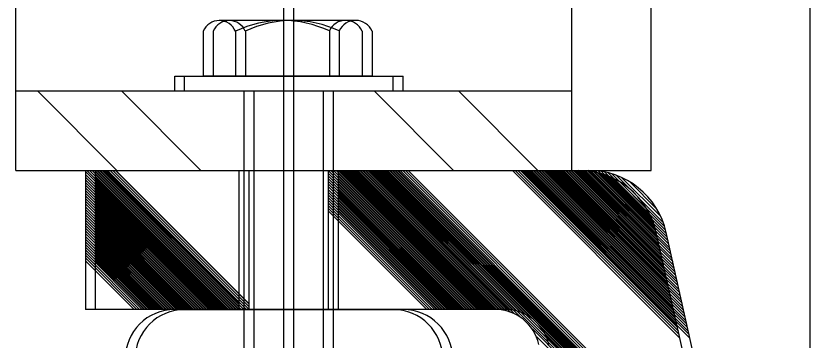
# Model space of a CAD drawing. Extents: x 22388.1 to 22405.7, y 22369.6 to 22390.4.
# Drawn here: x 22395.9203 to 22396.1287, y 22375.9022 to 22375.9872 of the extents above; entities that cross this region are included whole.
import ezdxf

# ---------------------------------------------------------------- set-up
doc = ezdxf.new("R2010")
doc.units = 0
for name, color, linetype in [('Level 1', 7, 'Continuous'), ('Level 2', 7, 'Continuous'), ('Level 44', 7, 'Continuous'), ('Level 7', 7, 'Continuous')]:
    doc.layers.add(name, color=color, linetype=linetype)

msp = doc.modelspace()

# ---------------------------------------------------------------- linework, layer by layer
at = {"layer": 'Level 1'}
for p, q in [((22395.990640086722, 22375.81833019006), (22395.990640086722, 22376.024226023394)), ((22395.99324425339, 22375.834741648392), (22395.99324425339, 22376.024226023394)), ((22396.006910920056, 22375.985976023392), (22395.973660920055, 22375.985976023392)), ((22396.009515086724, 22375.985976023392), (22395.976265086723, 22375.985976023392)), ((22395.96949425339, 22375.983163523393), (22395.96949425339, 22375.971403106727)), ((22395.972098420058, 22375.983163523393), (22395.972098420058, 22375.971403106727)), ((22395.977910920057, 22375.98320519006), (22395.977910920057, 22375.971403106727)), ((22395.980515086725, 22375.98320519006), (22395.980515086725, 22375.971403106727)), ((22396.00255675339, 22375.98326769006), (22396.00255675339, 22375.971403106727)), ((22396.005160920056, 22375.98326769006), (22396.005160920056, 22375.971403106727)), ((22396.011160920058, 22375.983163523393), (22396.011160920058, 22375.971403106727)), ((22396.013765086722, 22375.983163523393), (22396.013765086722, 22375.971403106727)), ((22395.96199425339, 22375.971403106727), (22396.019285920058, 22375.971403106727)), ((22395.96199425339, 22375.967496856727), (22395.96199425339, 22375.971403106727)), ((22395.964598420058, 22375.971403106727), (22396.021890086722, 22375.971403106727)), ((22395.964598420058, 22375.967496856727), (22395.964598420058, 22375.971403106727)), ((22396.011160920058, 22375.971403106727), (22395.96949425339, 22375.971403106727)), ((22396.013765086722, 22375.971403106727), (22395.972098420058, 22375.971403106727)), ((22396.019285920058, 22375.967496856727), (22396.019285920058, 22375.971403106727)), ((22396.021890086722, 22375.967496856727), (22396.021890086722, 22375.971403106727)), ((22395.946785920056, 22375.946663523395), (22395.92596300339, 22375.967496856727)), ((22395.946785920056, 22375.946663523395), (22395.92596300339, 22375.967496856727)), ((22395.968879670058, 22375.946663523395), (22395.94805675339, 22375.967496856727)), ((22395.980223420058, 22375.897184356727), (22395.980223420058, 22375.967496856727)), ((22395.982827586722, 22375.897184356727), (22395.982827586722, 22375.967496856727)), ((22396.00105675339, 22375.897184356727), (22396.00105675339, 22375.967496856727)), ((22396.003660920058, 22375.897184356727), (22396.003660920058, 22375.967496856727)), ((22396.035160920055, 22375.946663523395), (22396.01433800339, 22375.967496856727)), ((22396.035160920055, 22375.946663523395), (22396.01433800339, 22375.967496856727)), ((22396.057254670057, 22375.946663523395), (22396.03643175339, 22375.967496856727)), ((22396.057254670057, 22375.946663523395), (22396.03643175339, 22375.967496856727)), ((22395.974702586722, 22375.91020519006), (22395.93855675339, 22375.94633019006)), ((22395.975410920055, 22375.91020519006), (22395.938952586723, 22375.946663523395)), ((22395.97611925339, 22375.91020519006), (22395.939660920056, 22375.946663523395)), ((22395.976827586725, 22375.91020519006), (22395.94036925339, 22375.946663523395)), ((22395.977535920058, 22375.91020519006), (22395.94107758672, 22375.946663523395)), ((22395.978223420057, 22375.91020519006), (22395.94176508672, 22375.946663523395)), ((22395.97893175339, 22375.91020519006), (22395.94247342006, 22375.946663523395)), ((22395.97893175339, 22375.910913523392), (22395.94318175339, 22375.946663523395)), ((22395.97893175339, 22375.91162185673), (22395.943890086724, 22375.946663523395)), ((22395.97893175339, 22375.91167394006), (22395.943942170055, 22375.946663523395)), ((22396.03871300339, 22375.91020519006), (22396.002254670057, 22375.946663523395)), ((22396.038004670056, 22375.91020519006), (22396.00236925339, 22375.945840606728)), ((22396.03942133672, 22375.91020519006), (22396.00296300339, 22375.946663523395)), ((22396.04012967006, 22375.91020519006), (22396.003671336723, 22375.946663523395)), ((22396.04083800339, 22375.91020519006), (22396.004379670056, 22375.946663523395)), ((22396.041546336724, 22375.91020519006), (22396.00508800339, 22375.946663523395)), ((22396.042254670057, 22375.91020519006), (22396.00579633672, 22375.946663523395)), ((22396.04296300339, 22375.91020519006), (22396.00650467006, 22375.946663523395)), ((22396.043660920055, 22375.91020519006), (22396.007202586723, 22375.946663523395)), ((22396.044369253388, 22375.91020519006), (22396.007910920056, 22375.946663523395)), ((22396.045077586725, 22375.91020519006), (22396.00861925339, 22375.946663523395)), ((22396.045785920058, 22375.91020519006), (22396.009327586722, 22375.946663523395)), ((22396.04649425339, 22375.91020519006), (22396.010035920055, 22375.946663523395)), ((22396.047202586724, 22375.91020519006), (22396.01074425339, 22375.946663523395)), ((22396.047910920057, 22375.91020519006), (22396.011452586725, 22375.946663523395)), ((22396.048952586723, 22375.90986144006), (22396.012160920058, 22375.946663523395)), ((22396.04996300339, 22375.909559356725), (22396.01286925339, 22375.946663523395)), ((22396.05114008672, 22375.90909060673), (22396.013567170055, 22375.946663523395)), ((22396.052796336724, 22375.90814269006), (22396.01427550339, 22375.946663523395)), ((22396.125160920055, 22375.836476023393), (22396.01498383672, 22375.946663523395)), ((22396.125285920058, 22375.837069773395), (22396.015692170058, 22375.946663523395)), ((22396.125390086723, 22375.837663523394), (22396.01640050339, 22375.946663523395)), ((22396.12549425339, 22375.838267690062), (22396.017108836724, 22375.946663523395)), ((22396.125598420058, 22375.838882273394), (22396.017817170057, 22375.946663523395)), ((22396.12568175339, 22375.839496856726), (22396.01852550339, 22375.946663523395)), ((22396.125765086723, 22375.840121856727), (22396.019223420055, 22375.946663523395)), ((22396.125827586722, 22375.840757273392), (22396.01993175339, 22375.946663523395)), ((22396.12589008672, 22375.841403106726), (22396.020640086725, 22375.946663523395)), ((22396.05055675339, 22375.946663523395), (22396.09449425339, 22375.902715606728)), ((22396.051254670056, 22375.946663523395), (22396.094296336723, 22375.90361144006)), ((22396.05196300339, 22375.946663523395), (22396.094098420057, 22375.90451769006)), ((22396.05267133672, 22375.946663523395), (22396.093890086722, 22375.905434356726)), ((22396.05337967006, 22375.946663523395), (22396.09368175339, 22375.906351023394)), ((22396.05408800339, 22375.946663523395), (22396.093473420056, 22375.90726769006)), ((22396.054796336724, 22375.946663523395), (22396.09327550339, 22375.90817394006)), ((22396.05549425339, 22375.946663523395), (22396.093077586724, 22375.909069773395)), ((22396.056202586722, 22375.946663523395), (22396.09286925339, 22375.909996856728)), ((22396.056910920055, 22375.946663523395), (22396.092660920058, 22375.910903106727)), ((22396.05761925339, 22375.946663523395), (22396.09246300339, 22375.911809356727)), ((22396.058327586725, 22375.946663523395), (22396.092254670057, 22375.912726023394)), ((22396.059035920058, 22375.946663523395), (22396.09180675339, 22375.913871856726)), ((22396.05974425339, 22375.946663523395), (22396.091848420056, 22375.91454894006)), ((22396.060452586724, 22375.946663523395), (22396.091640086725, 22375.915465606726)), ((22396.06115050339, 22375.946663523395), (22396.091442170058, 22375.91637185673)), ((22396.06185883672, 22375.946663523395), (22396.091244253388, 22375.91727810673)), ((22396.062567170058, 22375.946663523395), (22396.091035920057, 22375.918184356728)), ((22396.06327550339, 22375.946663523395), (22396.090827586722, 22375.919101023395)), ((22396.09061925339, 22375.92001769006), (22396.063983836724, 22375.946663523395)), ((22396.090421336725, 22375.920934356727), (22396.064692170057, 22375.946663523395)), ((22396.090223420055, 22375.921840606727), (22396.06540050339, 22375.946663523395)), ((22396.090015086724, 22375.922746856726), (22396.066108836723, 22375.946663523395)), ((22396.08980675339, 22375.923663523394), (22396.066817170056, 22375.946663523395)), ((22396.089608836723, 22375.92455935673), (22396.06761925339, 22375.94654894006)), ((22396.089410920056, 22375.925476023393), (22396.068223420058, 22375.946663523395)), ((22396.08920258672, 22375.926382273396), (22396.068952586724, 22375.94664269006)), ((22396.08899425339, 22375.927288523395), (22396.06971300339, 22375.94658019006)), ((22396.088785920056, 22375.928215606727), (22396.070504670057, 22375.946496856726)), ((22396.08858800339, 22375.929121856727), (22396.071327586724, 22375.94639269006)), ((22396.08837967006, 22375.93004894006), (22396.07220258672, 22375.946226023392)), ((22396.088160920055, 22375.930965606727), (22396.07311925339, 22375.94601769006)), ((22395.97399425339, 22375.91020519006), (22395.93855675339, 22375.94562185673)), ((22395.973285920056, 22375.91020519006), (22395.93855675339, 22375.944913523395)), ((22395.972577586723, 22375.91020519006), (22395.93855675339, 22375.94420519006)), ((22396.03730675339, 22375.91020519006), (22396.00236925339, 22375.94514269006)), ((22396.036598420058, 22375.91020519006), (22396.00236925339, 22375.944434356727)), ((22396.087890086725, 22375.931934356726), (22396.074077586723, 22375.945746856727)), ((22396.087535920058, 22375.932996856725), (22396.07515050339, 22375.945382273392)), ((22396.086890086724, 22375.934559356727), (22396.07671300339, 22375.944736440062)), ((22395.97186925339, 22375.91020519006), (22395.93855675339, 22375.94351769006)), ((22395.971160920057, 22375.91020519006), (22395.93855675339, 22375.942809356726)), ((22395.970452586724, 22375.91020519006), (22395.93855675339, 22375.942101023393)), ((22396.035890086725, 22375.91020519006), (22396.00236925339, 22375.943726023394)), ((22396.03518175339, 22375.91020519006), (22396.00236925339, 22375.94301769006)), ((22396.034473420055, 22375.91020519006), (22396.00236925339, 22375.942309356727)), ((22396.085848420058, 22375.936528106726), (22396.07868175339, 22375.94370519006)), ((22395.96974425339, 22375.91020519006), (22395.93855675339, 22375.94139269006)), ((22395.969035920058, 22375.91020519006), (22395.93855675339, 22375.940684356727)), ((22395.968327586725, 22375.91020519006), (22395.93855675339, 22375.939976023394)), ((22396.033765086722, 22375.91020519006), (22396.00236925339, 22375.941601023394)), ((22396.03305675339, 22375.91020519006), (22396.00236925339, 22375.94089269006)), ((22396.032348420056, 22375.91020519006), (22396.00236925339, 22375.94018435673)), ((22395.96761925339, 22375.91020519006), (22395.93855675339, 22375.93926769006)), ((22395.966910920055, 22375.91020519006), (22395.93855675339, 22375.938559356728)), ((22395.966202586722, 22375.91020519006), (22395.93855675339, 22375.937851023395)), ((22396.031640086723, 22375.91020519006), (22396.00236925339, 22375.939476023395)), ((22396.030942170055, 22375.91020519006), (22396.00236925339, 22375.938778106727)), ((22396.030233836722, 22375.91020519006), (22396.00236925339, 22375.938069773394)), ((22395.965515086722, 22375.91020519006), (22395.93855675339, 22375.93714269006)), ((22395.96480675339, 22375.91020519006), (22395.93855675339, 22375.93643435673)), ((22395.964098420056, 22375.91020519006), (22395.93855675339, 22375.935726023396)), ((22396.02952550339, 22375.91020519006), (22396.00236925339, 22375.93736144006)), ((22396.028817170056, 22375.91020519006), (22396.00236925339, 22375.936653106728)), ((22396.028108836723, 22375.91020519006), (22396.00236925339, 22375.935944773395)), ((22395.963390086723, 22375.91020519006), (22395.93855675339, 22375.93501769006)), ((22395.96268175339, 22375.91020519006), (22395.93855675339, 22375.934309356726)), ((22395.961973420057, 22375.91020519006), (22395.93855675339, 22375.933601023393)), ((22395.961265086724, 22375.91020519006), (22395.93855675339, 22375.93289269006)), ((22395.96055675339, 22375.91020519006), (22395.93855675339, 22375.932184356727)), ((22395.959848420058, 22375.91020519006), (22395.93855675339, 22375.931496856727)), ((22395.959140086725, 22375.91020519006), (22395.93855675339, 22375.930788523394)), ((22395.958431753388, 22375.91020519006), (22395.93855675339, 22375.93008019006)), ((22395.957723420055, 22375.91020519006), (22395.93855675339, 22375.929371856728)), ((22395.957015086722, 22375.91020519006), (22395.93855675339, 22375.928663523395)), ((22395.95630675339, 22375.91020519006), (22395.93855675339, 22375.92795519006)), ((22395.955598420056, 22375.91020519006), (22395.93855675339, 22375.92724685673)), ((22395.954890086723, 22375.91020519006), (22395.93855675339, 22375.926538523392)), ((22395.95418175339, 22375.91020519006), (22395.93855675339, 22375.92583019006)), ((22395.95349425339, 22375.91020519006), (22395.93855675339, 22375.925121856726)), ((22395.952785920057, 22375.91020519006), (22395.93855675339, 22375.924413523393)), ((22395.952077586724, 22375.91020519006), (22395.93855675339, 22375.92370519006)), ((22395.95136925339, 22375.91020519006), (22395.93855675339, 22375.922996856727)), ((22396.125035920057, 22375.835892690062), (22396.05580675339, 22375.905121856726)), ((22396.124858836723, 22375.835163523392), (22396.056973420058, 22375.903038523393))]:
    msp.add_line(p, q, dxfattribs=at)
for centre, radius, start, end in [((22395.9736933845, 22375.981377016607), 0.0045578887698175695, 22.37504722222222, 157.199475), ((22395.97629755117, 22375.9813770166), 0.0045578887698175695, 22.37504722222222, 157.199475), ((22395.99032827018, 22375.9575155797), 0.028450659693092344, 64.55188333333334, 115.88400277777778), ((22395.992932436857, 22375.9575155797), 0.028450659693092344, 64.55188333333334, 115.88400277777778), ((22396.00684687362, 22375.98129875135), 0.004688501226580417, 23.167538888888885, 155.99908888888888), ((22396.0094510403, 22375.98129875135), 0.004688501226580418, 23.167538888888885, 155.99908888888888)]:
    msp.add_arc(centre, radius, start, end, dxfattribs=at)
at = {"layer": 'Level 2'}
for p, q in [((22395.920327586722, 22375.946663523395), (22395.920327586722, 22376.321663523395)), ((22396.08699425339, 22375.946663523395), (22396.08699425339, 22376.321663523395)), ((22396.066160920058, 22375.946663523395), (22396.066160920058, 22376.30083019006)), ((22396.066160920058, 22375.946663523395), (22396.066160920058, 22376.27489595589)), ((22396.08699425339, 22375.946663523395), (22396.08699425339, 22376.27489595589)), ((22395.920327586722, 22375.946663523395), (22395.920327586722, 22376.12836132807)), ((22395.920327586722, 22375.967496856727), (22396.066160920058, 22375.967496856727)), ((22395.920327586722, 22375.967496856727), (22396.066160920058, 22375.967496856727)), ((22395.968879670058, 22375.946663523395), (22395.94805675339, 22375.967496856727)), ((22395.920327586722, 22375.946663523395), (22396.08699425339, 22375.946663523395)), ((22395.920327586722, 22375.946663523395), (22396.08699425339, 22375.946663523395)), ((22395.93855675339, 22375.946663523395), (22395.93855675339, 22375.91020519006)), ((22395.941160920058, 22375.946663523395), (22395.941160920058, 22375.91020519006)), ((22395.941160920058, 22375.946663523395), (22396.07057237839, 22375.946663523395)), ((22395.97893175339, 22375.91020519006), (22395.97893175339, 22375.946663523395)), ((22395.98152550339, 22375.91020519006), (22395.98152550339, 22375.946663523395)), ((22396.00236925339, 22375.91020519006), (22396.00236925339, 22375.946663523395)), ((22396.00496300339, 22375.91020519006), (22396.00496300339, 22375.946663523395)), ((22396.09733800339, 22375.890028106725), (22396.08830675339, 22375.930371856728)), ((22396.099936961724, 22375.89003331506), (22396.090905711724, 22375.930382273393)), ((22396.046077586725, 22375.91020519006), (22395.93855675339, 22375.91020519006)), ((22396.048671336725, 22375.91020519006), (22395.941160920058, 22375.91020519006)), ((22395.96199425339, 22375.91020519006), (22396.019285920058, 22375.91020519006)), ((22395.964598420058, 22375.91020519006), (22396.021890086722, 22375.91020519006))]:
    msp.add_line(p, q, dxfattribs=at)
for centre, radius, start, end in [((22396.06797544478, 22375.925828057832), 0.020833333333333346, 12.617327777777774, 90), ((22396.07057440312, 22375.92583151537), 0.020833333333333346, 12.617327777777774, 90), ((22395.96199815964, 22375.897175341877), 0.013020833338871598, 90.00000000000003, 179.99999722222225), ((22395.964602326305, 22375.89717534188), 0.013020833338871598, 90.00000000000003, 179.99999722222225), ((22396.019289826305, 22375.897175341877), 0.013020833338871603, 0, 89.99999722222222), ((22396.021893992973, 22375.89717534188), 0.013020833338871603, 0, 89.99999722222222), ((22396.046072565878, 22375.898484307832), 0.01171875, 12.619419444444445, 90.00000000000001), ((22396.0486715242, 22375.89848776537), 0.01171875, 12.619419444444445, 90.00000000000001)]:
    msp.add_arc(centre, radius, start, end, dxfattribs=at)
at = {"layer": 'Level 44'}
for p, q in [((22395.977296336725, 22375.91020519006), (22395.941160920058, 22375.946340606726)), ((22395.978004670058, 22375.91020519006), (22395.941546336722, 22375.946663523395)), ((22395.97871300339, 22375.91020519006), (22395.942254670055, 22375.946663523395)), ((22395.979421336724, 22375.91020519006), (22395.94296300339, 22375.946663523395)), ((22395.980129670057, 22375.91020519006), (22395.943671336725, 22375.946663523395)), ((22395.98082758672, 22375.91020519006), (22395.94436925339, 22375.946663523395)), ((22395.98152550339, 22375.910215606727), (22395.945077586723, 22375.946663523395)), ((22395.98152550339, 22375.91092394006), (22395.945785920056, 22375.946663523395)), ((22395.98152550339, 22375.911632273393), (22395.94649425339, 22375.946663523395)), ((22395.98152550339, 22375.911679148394), (22395.94654112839, 22375.946663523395)), ((22396.041311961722, 22375.91020519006), (22396.00485362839, 22375.946663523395)), ((22396.04060362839, 22375.91020519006), (22396.00496300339, 22375.945845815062)), ((22396.042020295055, 22375.91020519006), (22396.005561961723, 22375.946663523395)), ((22396.04272862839, 22375.91020519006), (22396.006270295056, 22375.946663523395)), ((22396.043436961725, 22375.91020519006), (22396.00697862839, 22375.946663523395)), ((22396.044145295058, 22375.91020519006), (22396.007686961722, 22375.946663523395)), ((22396.04485362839, 22375.91020519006), (22396.008395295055, 22375.946663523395)), ((22396.045561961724, 22375.91020519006), (22396.00910362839, 22375.946663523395)), ((22396.04625987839, 22375.91020519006), (22396.009801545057, 22375.946663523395)), ((22396.046968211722, 22375.91020519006), (22396.01050987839, 22375.946663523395)), ((22396.047676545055, 22375.91020519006), (22396.011218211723, 22375.946663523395)), ((22396.04838487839, 22375.91020519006), (22396.011926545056, 22375.946663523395)), ((22396.049093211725, 22375.91020519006), (22396.01263487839, 22375.946663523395)), ((22396.049801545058, 22375.91020519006), (22396.01334321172, 22375.946663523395)), ((22396.05050987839, 22375.91020519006), (22396.014051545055, 22375.946663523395)), ((22396.05155675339, 22375.909866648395), (22396.01475987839, 22375.946663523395)), ((22396.052561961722, 22375.909569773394), (22396.015468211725, 22375.946663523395)), ((22396.053733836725, 22375.90909581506), (22396.01616612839, 22375.946663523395)), ((22396.055395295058, 22375.90814269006), (22396.016874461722, 22375.946663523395)), ((22396.12775987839, 22375.83648644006), (22396.017582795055, 22375.946663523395)), ((22396.127879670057, 22375.837074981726), (22396.01829112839, 22375.946663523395)), ((22396.12799425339, 22375.83766873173), (22396.018999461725, 22375.946663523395)), ((22396.128098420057, 22375.838272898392), (22396.019707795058, 22375.946663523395)), ((22396.128192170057, 22375.83888748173), (22396.02041612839, 22375.946663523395)), ((22396.12828592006, 22375.83950206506), (22396.021124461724, 22375.946663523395)), ((22396.128364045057, 22375.840121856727), (22396.02182237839, 22375.946663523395)), ((22396.12843175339, 22375.840762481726), (22396.02253071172, 22375.946663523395)), ((22396.12849425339, 22375.84140831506), (22396.02323904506, 22375.946663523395)), ((22396.053155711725, 22375.946663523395), (22396.097098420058, 22375.902720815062)), ((22396.05385362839, 22375.946663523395), (22396.096895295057, 22375.903616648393)), ((22396.054561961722, 22375.946663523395), (22396.096692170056, 22375.904528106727)), ((22396.055270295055, 22375.946663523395), (22396.096489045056, 22375.905444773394)), ((22396.05597862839, 22375.946663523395), (22396.096280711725, 22375.906361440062)), ((22396.056686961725, 22375.946663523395), (22396.096077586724, 22375.90726769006)), ((22396.057395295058, 22375.946663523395), (22396.095874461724, 22375.908179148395)), ((22396.058093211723, 22375.946663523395), (22396.095676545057, 22375.909074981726)), ((22396.058801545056, 22375.946663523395), (22396.095468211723, 22375.909996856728)), ((22396.05950987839, 22375.946663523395), (22396.095265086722, 22375.91090831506)), ((22396.06021821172, 22375.946663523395), (22396.09506196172, 22375.91181456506)), ((22396.060926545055, 22375.946663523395), (22396.09485362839, 22375.91273644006)), ((22396.06163487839, 22375.946663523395), (22396.094410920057, 22375.913882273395)), ((22396.062343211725, 22375.946663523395), (22396.09444737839, 22375.914554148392)), ((22396.063051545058, 22375.946663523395), (22396.09424425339, 22375.91547081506)), ((22396.063749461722, 22375.946663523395), (22396.09404112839, 22375.91637185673)), ((22396.064457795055, 22375.946663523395), (22396.09383800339, 22375.91728331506)), ((22396.06516612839, 22375.946663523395), (22396.09363487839, 22375.91818956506)), ((22396.065874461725, 22375.946663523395), (22396.09343175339, 22375.919101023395)), ((22396.093223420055, 22375.920022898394), (22396.066582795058, 22375.946663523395)), ((22396.093020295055, 22375.920934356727), (22396.06729112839, 22375.946663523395)), ((22396.092817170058, 22375.92184581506), (22396.067999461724, 22375.946663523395)), ((22396.092614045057, 22375.922757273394), (22396.068707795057, 22375.946663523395)), ((22396.092405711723, 22375.923673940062), (22396.06941612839, 22375.946663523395)), ((22396.092207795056, 22375.924569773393), (22396.070223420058, 22375.946554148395)), ((22396.092004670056, 22375.925476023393), (22396.07082237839, 22375.946663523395)), ((22396.091801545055, 22375.926387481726), (22396.071551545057, 22375.94664269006)), ((22396.091593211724, 22375.92729894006), (22396.072311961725, 22375.946590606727)), ((22396.091390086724, 22375.92822081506), (22396.07310362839, 22375.946507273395)), ((22396.091186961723, 22375.929132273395), (22396.073926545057, 22375.94639269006)), ((22396.09097862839, 22375.930054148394), (22396.074796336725, 22375.946231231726)), ((22396.090765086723, 22375.93097081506), (22396.075718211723, 22375.94601769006)), ((22395.97658800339, 22375.91020519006), (22395.941160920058, 22375.945632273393)), ((22395.975879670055, 22375.91020519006), (22395.941160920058, 22375.94492394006)), ((22395.975171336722, 22375.91020519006), (22395.941160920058, 22375.944215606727)), ((22396.039905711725, 22375.91020519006), (22396.00496300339, 22375.945147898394)), ((22396.03919737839, 22375.91020519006), (22396.00496300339, 22375.94443956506)), ((22396.09049425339, 22375.931934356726), (22396.07668175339, 22375.945746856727)), ((22396.09013487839, 22375.93300206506), (22396.077749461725, 22375.945387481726)), ((22396.089489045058, 22375.93456456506), (22396.079311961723, 22375.944741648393)), ((22395.974473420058, 22375.91020519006), (22395.941160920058, 22375.94351769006)), ((22395.973765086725, 22375.91020519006), (22395.941160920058, 22375.942809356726)), ((22395.97305675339, 22375.91020519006), (22395.941160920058, 22375.942101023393)), ((22396.038489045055, 22375.91020519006), (22396.00496300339, 22375.943731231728)), ((22396.037780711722, 22375.91020519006), (22396.00496300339, 22375.943022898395)), ((22396.03707237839, 22375.91020519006), (22396.00496300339, 22375.94231456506)), ((22396.08844737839, 22375.93653331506), (22396.08127550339, 22375.94370519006)), ((22395.972348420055, 22375.91020519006), (22395.941160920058, 22375.94139269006)), ((22395.971640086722, 22375.91020519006), (22395.941160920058, 22375.940684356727)), ((22395.97093175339, 22375.91020519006), (22395.941160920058, 22375.939976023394)), ((22396.036364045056, 22375.91020519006), (22396.00496300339, 22375.94160623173)), ((22396.035655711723, 22375.91020519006), (22396.00496300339, 22375.940897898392)), ((22396.03494737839, 22375.91020519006), (22396.00496300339, 22375.94018956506)), ((22395.970223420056, 22375.91020519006), (22395.941160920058, 22375.93926769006)), ((22395.969515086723, 22375.91020519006), (22395.941160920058, 22375.938559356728)), ((22395.96880675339, 22375.91020519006), (22395.941160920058, 22375.937851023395)), ((22396.034239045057, 22375.91020519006), (22396.00496300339, 22375.939481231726)), ((22396.03354112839, 22375.91020519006), (22396.00496300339, 22375.93878331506)), ((22396.032832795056, 22375.91020519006), (22396.00496300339, 22375.93807498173)), ((22395.96810883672, 22375.91020519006), (22395.941160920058, 22375.937153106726)), ((22395.96740050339, 22375.91020519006), (22395.941160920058, 22375.936444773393)), ((22395.966692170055, 22375.91020519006), (22395.941160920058, 22375.93573644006)), ((22396.032124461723, 22375.91020519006), (22396.00496300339, 22375.937366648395)), ((22396.03141612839, 22375.91020519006), (22396.00496300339, 22375.936658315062)), ((22396.030707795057, 22375.91020519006), (22396.00496300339, 22375.935949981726)), ((22395.965983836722, 22375.91020519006), (22395.941160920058, 22375.935028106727)), ((22395.96527550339, 22375.91020519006), (22395.941160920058, 22375.934319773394)), ((22395.964567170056, 22375.91020519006), (22395.941160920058, 22375.93361144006)), ((22395.963858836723, 22375.91020519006), (22395.941160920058, 22375.93290310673)), ((22395.96315050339, 22375.91020519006), (22395.941160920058, 22375.932194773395)), ((22395.962452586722, 22375.91020519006), (22395.941160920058, 22375.931496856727)), ((22395.96174425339, 22375.91020519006), (22395.941160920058, 22375.930788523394)), ((22395.961035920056, 22375.91020519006), (22395.941160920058, 22375.93008019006)), ((22395.960327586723, 22375.91020519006), (22395.941160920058, 22375.929371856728)), ((22395.95961925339, 22375.91020519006), (22395.941160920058, 22375.928663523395)), ((22395.958910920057, 22375.91020519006), (22395.941160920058, 22375.92795519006)), ((22395.958202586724, 22375.91020519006), (22395.941160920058, 22375.92724685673)), ((22395.95749425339, 22375.91020519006), (22395.941160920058, 22375.926538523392)), ((22395.956785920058, 22375.91020519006), (22395.941160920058, 22375.92583019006)), ((22395.95608800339, 22375.91020519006), (22395.941160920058, 22375.925132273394)), ((22395.955379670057, 22375.91020519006), (22395.941160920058, 22375.92442394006)), ((22395.954671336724, 22375.91020519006), (22395.941160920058, 22375.92371560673)), ((22395.95396300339, 22375.91020519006), (22395.941160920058, 22375.923007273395)), ((22396.12763487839, 22375.835903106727), (22396.058410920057, 22375.90512706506)), ((22396.127457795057, 22375.835163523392), (22396.05957237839, 22375.90304894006))]:
    msp.add_line(p, q, dxfattribs=at)
at = {"layer": 'Level 7'}
msp.add_line((22396.128660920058, 22374.632601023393), (22396.128660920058, 22376.27489595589), dxfattribs=at)

doc.saveas('drawing.dxf')
